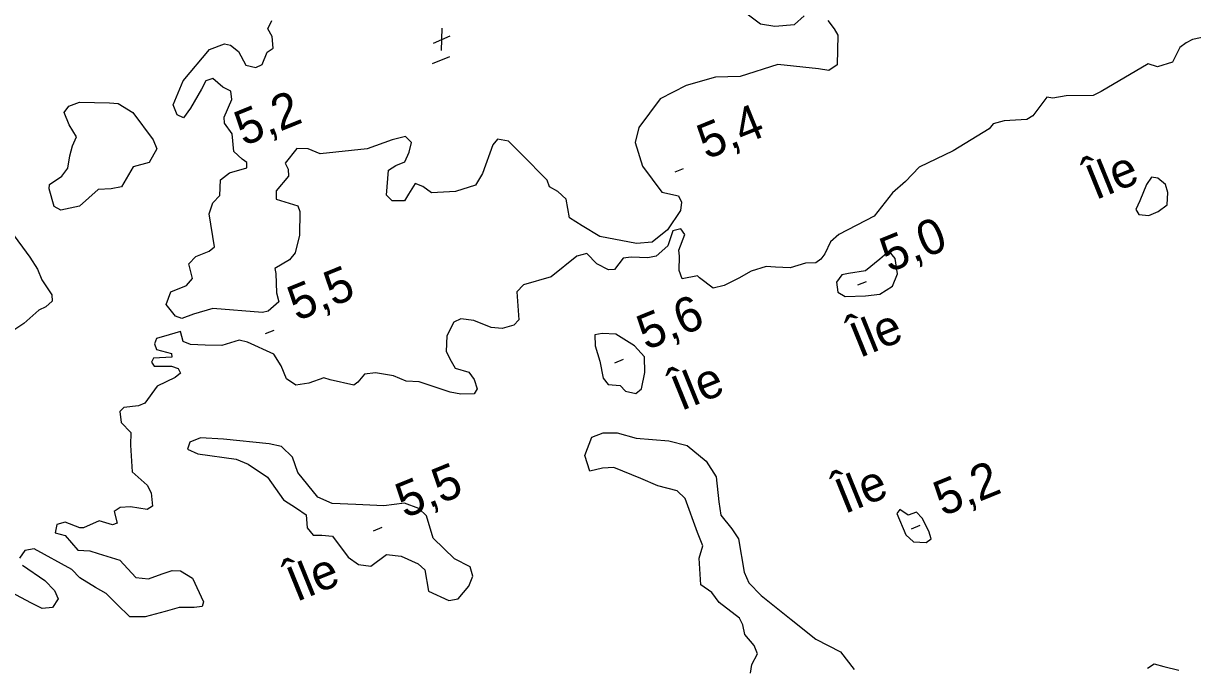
# Model space of a CAD drawing. Extents: x 362852 to 366875, y 5563573 to 5566479.
# Drawn here: x 364906.9 to 365037.9, y 5565640.9 to 5565713 of the extents above; entities that cross this region are included whole.
import ezdxf

# ---------------------------------------------------------------- set-up
doc = ezdxf.new("R2010")
doc.units = 0
for name, color, linetype in [('Niveau 3', 7, 'Continuous'), ('Niveau 4', 7, 'Continuous'), ('Niveau 8', 7, 'Continuous')]:
    doc.layers.add(name, color=color, linetype=linetype)

msp = doc.modelspace()

# ---------------------------------------------------------------- linework, layer by layer
at = {"layer": 'Niveau 3'}
for p, q in [((364953.77, 5565712.47), (364953.72, 5565709.95)), ((364952.83, 5565710.79), (364954.72, 5565711.58)), ((364952.75, 5565708.51), (364954.69, 5565709.3)), ((364979.9, 5565696.35), (364980.86, 5565696.74)), ((365000.38, 5565683.69), (365001.34, 5565684.08)), ((364934.03, 5565678.24), (364934.99, 5565678.63)), ((364973.15, 5565674.98), (364974.11, 5565675.37)), ((364946.12, 5565656.16), (364947.08, 5565656.55)), ((365006.38, 5565656.37), (365007.34, 5565656.76))]:
    msp.add_line(p, q, dxfattribs=at)
at = {"layer": 'Niveau 4'}
for points in [[(364986.94, 5565714.84), (364989.46, 5565712.95), (364991.06, 5565712.68), (364993.29, 5565712.85), (364994.36, 5565713.85)], [(364997, 5565713.32), (364997.71, 5565712.37), (364998.12, 5565711.66), (364998.06, 5565708.34), (364997.14, 5565707.72), (364995.95, 5565707.91), (364991.4, 5565708.4), (364987.18, 5565707.04), (364984.42, 5565706.96), (364981.14, 5565706.04), (364978.22, 5565704.53), (364975.83, 5565701.31), (364975.45, 5565699.66), (364976.24, 5565697), (364978.43, 5565694.1), (364980.28, 5565693.68), (364980.64, 5565692.96), (364980.52, 5565692.04), (364979.05, 5565689.88), (364977.33, 5565688.49), (364975.59, 5565688.33), (364971.48, 5565689.13), (364969.5, 5565690.3), (364968.07, 5565691.21), (364967.71, 5565693.3), (364966.79, 5565694.17), (364965.83, 5565694.7), (364965.59, 5565695.41), (364962.71, 5565698.33), (364961.25, 5565699.78), (364960.03, 5565700.03), (364959.49, 5565699.37), (364958.33, 5565696.16), (364957.57, 5565694.85), (364955.31, 5565694.17), (364952.64, 5565694), (364951.66, 5565694.72), (364950.79, 5565695.04), (364950.03, 5565693.86), (364949.59, 5565693.12), (364948.23, 5565693.12), (364947.6, 5565693.73), (364947.8, 5565696.55), (364948.64, 5565697.08), (364949.65, 5565697.5), (364950.14, 5565698.57), (364950.37, 5565699.66), (364949.72, 5565700.33), (364948.2, 5565699.95), (364945.4, 5565698.92), (364940.16, 5565698.38), (364938.81, 5565698.95), (364937.55, 5565698.99), (364936.25, 5565697.33), (364936.58, 5565696.66), (364936.6, 5565695.86), (364935.23, 5565694.24), (364935.24, 5565693.31), (364937.65, 5565692.56), (364937.86, 5565691.9), (364937.83, 5565689.28), (364937.35, 5565687.27), (364936.73, 5565686.52), (364935.09, 5565685.53), (364935.2, 5565684.96), (364935.28, 5565682.81), (364935.52, 5565681.79), (364934.33, 5565680.74), (364933.71, 5565680.61), (364928.12, 5565681.05), (364925.97, 5565680.41), (364924.67, 5565679.94), (364923.94, 5565680.2), (364922.9, 5565681.51), (364923.44, 5565682.92), (364925.19, 5565683.64), (364925.87, 5565684.41), (364925.44, 5565686.04), (364926.22, 5565686.86), (364927.71, 5565687.47), (364928.31, 5565687.97), (364927.72, 5565691.65), (364928.15, 5565692.88), (364928.93, 5565693.7), (364929, 5565695.47), (364929.99, 5565696.25), (364931.93, 5565696.8), (364931.93, 5565697.42)], [(364931.93, 5565697.42), (364931.41, 5565697.77), (364930.49, 5565698.64), (364930.3, 5565700.61), (364929.43, 5565701.81), (364929.4, 5565702.48), (364930.27, 5565704.45), (364930.13, 5565705.39), (364929.26, 5565705.84), (364928.12, 5565706.81), (364927.35, 5565706.55), (364926.87, 5565705.61), (364925.64, 5565703.48), (364924.84, 5565702.41), (364924.14, 5565702.74), (364923.68, 5565703.86), (364924.8, 5565706.56), (364927.76, 5565710.08), (364929.43, 5565710.7), (364930.11, 5565710.55), (364931.01, 5565709.86), (364931.83, 5565708.33), (364932.94, 5565708.05), (364933.67, 5565708.4), (364934.23, 5565709.75), (364934.9, 5565710.22), (364934.79, 5565711.54), (364934.31, 5565712.4), (364934.74, 5565713.33)], [(365042.7, 5565712.18), (365037.87, 5565711.19), (365037.15, 5565710.83), (365036.44, 5565710.29), (365035.62, 5565708.64), (365033.95, 5565708.14), (365032.89, 5565708.45), (365027.63, 5565705.35), (365026.74, 5565704.93), (365023.72, 5565704.86), (365022.2, 5565704.61), (365021.53, 5565704.71), (365019.96, 5565702.63), (365019.31, 5565702.24)], [(364912.12, 5565698.17), (364912.41, 5565699.28), (364912.86, 5565700.28), (364912.06, 5565701.63), (364911.49, 5565703.01), (364912, 5565703.72), (364913.19, 5565704.15), (364916.56, 5565704.1), (364917.54, 5565704.01), (364919.19, 5565703.01), (364921.44, 5565699.95), (364921.86, 5565698.94), (364921, 5565697.41), (364919.22, 5565696.92), (364917.9, 5565694.7), (364916.75, 5565694.47), (364915.3, 5565694.37), (364913.21, 5565692.52), (364911.09, 5565692.08), (364910.37, 5565692.47), (364909.79, 5565694.47), (364909.85, 5565694.93), (364911.21, 5565695.86), (364911.89, 5565696.77), (364912.12, 5565698.17)], [(365019.31, 5565702.24), (365016.77, 5565702.07), (365015.53, 5565701.74), (365015.07, 5565701.18), (365011.04, 5565698.72), (365007.24, 5565696.9), (365005.73, 5565695.28), (365004.26, 5565694), (365003.44, 5565692.97), (365002.21, 5565691.41), (364998.26, 5565689.35), (364997.3, 5565688.51), (364996.66, 5565687.19), (364996.22, 5565686.58), (364995.66, 5565686.18), (364995.66, 5565686.18)], [(365032.72, 5565694.94), (365031.97, 5565693.13), (365031.51, 5565692.13), (365031.85, 5565691.59), (365032.96, 5565691.48), (365034.02, 5565691.92), (365035.03, 5565692.65), (365035.08, 5565694.04), (365034.84, 5565694.94), (365033.99, 5565695.64), (365033.25, 5565695.78), (365032.72, 5565694.94)], [(364905.46, 5565689.77), (364907.62, 5565686.8), (364908.48, 5565685.47), (364908.98, 5565684.25), (364910.1, 5565682.59), (364910.15, 5565681.87), (364909.41, 5565681.25), (364908.64, 5565680.87)], [(364995.66, 5565686.18), (364994.5, 5565686.14), (364992.78, 5565685.62), (364991.14, 5565685.69), (364990.12, 5565685.77), (364988.41, 5565685.25), (364987.06, 5565684.45), (364985.41, 5565683.64), (364984.17, 5565683.32), (364982.64, 5565684.49), (364982.42, 5565684.71), (364980.7, 5565684.38), (364980.38, 5565685.3), (364980.39, 5565686.93), (364980.31, 5565687.58), (364981, 5565689.35), (364980.56, 5565689.98), (364979.66, 5565689.74), (364979.11, 5565688.08), (364977.79, 5565686.91), (364976.87, 5565686.72), (364974.97, 5565686.81), (364974.09, 5565686.7), (364973.12, 5565685.43), (364972.45, 5565685.4), (364971.13, 5565686.04), (364970.03, 5565687.2), (364968.9, 5565686.93), (364966.01, 5565684.61), (364962.91, 5565683.71), (364962.18, 5565682.91), (364962.42, 5565679.78), (364961.86, 5565679.17), (364960.52, 5565678.81), (364959.29, 5565678.92), (364957.36, 5565679.69), (364955.91, 5565679.9), (364955.14, 5565679.52), (364954.33, 5565678), (364954.26, 5565676.23), (364954.82, 5565675.16), (364955.28, 5565674.35), (364956.82, 5565673.93), (364957.41, 5565673.11), (364957.72, 5565672.05), (364957.39, 5565671.49), (364955.92, 5565671.44), (364954.7, 5565671.69), (364951.26, 5565672.82), (364949.79, 5565672.9), (364948.37, 5565673.5), (364946.36, 5565673.85), (364945.11, 5565673.71), (364944.38, 5565672.79), (364943.94, 5565672.48), (364941.28, 5565673.07), (364940.58, 5565673.27), (364938.89, 5565672.7), (364937.43, 5565672.48), (364936.4, 5565673.17), (364935.8, 5565674.61), (364934.95, 5565675.93), (364932.03, 5565677.28), (364931.07, 5565677.51), (364929.14, 5565676.91), (364927.26, 5565676.94), (364925.62, 5565677.01), (364924.8, 5565677.36), (364924.52, 5565678.49), (364923.25, 5565678.09), (364921.81, 5565677.68), (364921.61, 5565677.1), (364921.82, 5565676.44), (364923.49, 5565676.01), (364923.54, 5565675.59), (364921.47, 5565675.49), (364921.28, 5565675.04), (364921.58, 5565674.6), (364923.52, 5565674.59), (364924.24, 5565674.33), (364924.52, 5565673.82), (364923.91, 5565673.32), (364921.89, 5565672.36), (364920.51, 5565670.43), (364919.82, 5565670.14), (364918.16, 5565669.96), (364917.72, 5565669.53), (364917.86, 5565668.28), (364918.94, 5565667.17), (364918.91, 5565665.73), (364919.09, 5565662.75), (364920.76, 5565661.26), (364921.24, 5565660.4), (364921.36, 5565658.89), (364920.77, 5565658.52), (364918.91, 5565658.82), (364917.74, 5565658.77), (364917.07, 5565658.31), (364917.41, 5565657.02), (364916.88, 5565656.8), (364915.39, 5565657.25)], [(364997.97, 5565684), (364998.12, 5565682.88), (364998.94, 5565682.4), (365001.22, 5565682.47), (365002.83, 5565682.64), (365004.27, 5565683.54), (365004.81, 5565684.94), (365004.55, 5565686.64), (365003.89, 5565687.49), (365002.84, 5565686.56), (365001.24, 5565685.28), (364999.31, 5565684.98), (364998.57, 5565684.81), (364997.97, 5565684)], [(364908.64, 5565680.87), (364906.96, 5565679.37), (364905.74, 5565678.56)], [(364970.94, 5565676.86), (364971.46, 5565675.14), (364971.86, 5565673.25), (364972.4, 5565672.54), (364973.76, 5565672.42), (364974.34, 5565671.78), (364975.51, 5565671.52), (364976.16, 5565672.04), (364976.53, 5565673.87), (364976.48, 5565675.65), (364975.36, 5565676.87), (364973.26, 5565678.19), (364971.74, 5565678.25), (364970.93, 5565678.1), (364970.94, 5565676.86)], [(364941.52, 5565655.54), (364943.29, 5565653.21), (364944.44, 5565652.38), (364945.82, 5565652.2), (364947.6, 5565653.49), (364949.23, 5565653.29), (364951.14, 5565652.46), (364951.86, 5565651.76), (364952.28, 5565649.38), (364954.58, 5565648.33), (364955.62, 5565648.52), (364956.79, 5565649.93), (364957.26, 5565651.06), (364956.95, 5565652.11), (364955.21, 5565653.01), (364952.82, 5565655.33), (364952.05, 5565657.81), (364951.21, 5565658.65), (364949.6, 5565659.23), (364947.28, 5565658.96), (364944.16, 5565659.11), (364941.51, 5565659.2), (364939.91, 5565659.92), (364937.66, 5565662.66), (364937.06, 5565664.41), (364935.83, 5565665.58), (364934.46, 5565665.89), (364929.33, 5565666.4), (364926.76, 5565666.58), (364925.54, 5565666.08), (364925.3, 5565665.3), (364926.45, 5565664.77), (364930.74, 5565664.18), (364932.1, 5565663.61), (364934.26, 5565662.14), (364936.04, 5565659.63), (364937.49, 5565658.67), (364938.6, 5565657.95), (364938.7, 5565656.49), (364939.36, 5565655.64), (364940.34, 5565655.67), (364941.52, 5565655.54)], [(364988.37, 5565640.19), (364988.52, 5565641.18), (364989.14, 5565642.37), (364988.77, 5565643.28), (364987.7, 5565644.52), (364987.5, 5565645.62), (364987.13, 5565646.34), (364984.84, 5565648.13), (364984.02, 5565649.22), (364982.79, 5565650.09), (364982.62, 5565653.07), (364983.03, 5565654.48), (364982.42, 5565655.97), (364981.04, 5565659.76), (364980.13, 5565660.62), (364977.98, 5565661.17), (364976.08, 5565662.01), (364973.03, 5565663.24), (364971.76, 5565663.15), (364970.34, 5565662.82), (364969.8, 5565664.59), (364970.57, 5565666.64), (364971.86, 5565667.11), (364973.41, 5565667.13), (364975.53, 5565666.51), (364979.19, 5565666.21), (364981.26, 5565665.7), (364983.4, 5565663.96), (364984.51, 5565662.18), (364984.8, 5565659.38), (364985.03, 5565657.91), (364986.28, 5565656.38), (364987, 5565655.24), (364987.66, 5565651.53), (364988.17, 5565650.31), (364989.56, 5565648.89), (364992.89, 5565646.22), (364995.67, 5565644), (364998.43, 5565642.59), (364999.98, 5565640.62)], [(365004.76, 5565658.08), (365005.75, 5565655.68), (365006.62, 5565654.92), (365008.03, 5565654.82), (365008.6, 5565655.24), (365008.31, 5565656.11), (365007.59, 5565657.56), (365006.94, 5565658.23), (365006.01, 5565657.91), (365005.08, 5565658.52), (365004.76, 5565658.08)], [(364915.39, 5565657.25), (364913.66, 5565656.47), (364913.23, 5565656.48), (364911.6, 5565657.11), (364910.65, 5565656.85), (364910.48, 5565655.91), (364911.59, 5565655.62), (364913.02, 5565653.97), (364914.35, 5565653.89), (364915.29, 5565653.59), (364917.71, 5565652.85), (364919.5, 5565650.91), (364920.93, 5565650.75), (364922.44, 5565651.31), (364923.57, 5565651.71), (364924.52, 5565651.67), (364925.86, 5565650.85), (364927.08, 5565648.18), (364926.92, 5565647.68), (364926.03, 5565647.56), (364924.36, 5565647.56), (364922.81, 5565647.1), (364920.57, 5565646.5), (364918.82, 5565646.52), (364917.38, 5565647.92), (364916.2, 5565649.11), (364914.99, 5565649.8), (364913.24, 5565650.88), (364912.35, 5565651.82), (364908.11, 5565654.12), (364907.07, 5565653.94), (364906.49, 5565653.08)], [(364906.82, 5565652.28), (364909.33, 5565650.58), (364910.4, 5565649.47), (364910.8, 5565648.51), (364910.19, 5565647.57), (364909, 5565647.46), (364907.75, 5565648.06), (364903.95, 5565650.1)], [(365032.82, 5565640.76), (365033.55, 5565641.25), (365034.66, 5565640.96), (365036.33, 5565640.53)]]:
    msp.add_lwpolyline(points, dxfattribs=at)

# ---------------------------------------------------------------- texts
at = {"layer": 'Niveau 3'}
for s, rotation, p in [('    5,2', 22.0899, (364926.18, 5565697.01)), ('5,4  ', 22.09, (364983.41, 5565697.71)), ('5,0  ', 22.09, (365003.89, 5565685.05)), ('5,5  ', 22.09, (364937.54, 5565679.6)), ('5,6  ', 22.09, (364976.66, 5565676.34)), ('5,5  ', 22.09, (364949.63, 5565657.52)), ('5,2  ', 22.09, (365009.89, 5565657.73))]:
    msp.add_text(s, height=3.93, rotation=rotation, dxfattribs=at).set_placement(p)
at = {"layer": 'Niveau 8'}
for p in [(365026.98, 5565693.17), (365000.56, 5565675.48), (364980.56, 5565669.54), (364998.89, 5565658), (364937.48, 5565648.15)]:
    msp.add_text('Île', height=3.93, rotation=22.09, dxfattribs=at).set_placement(p)

doc.saveas('drawing.dxf')
